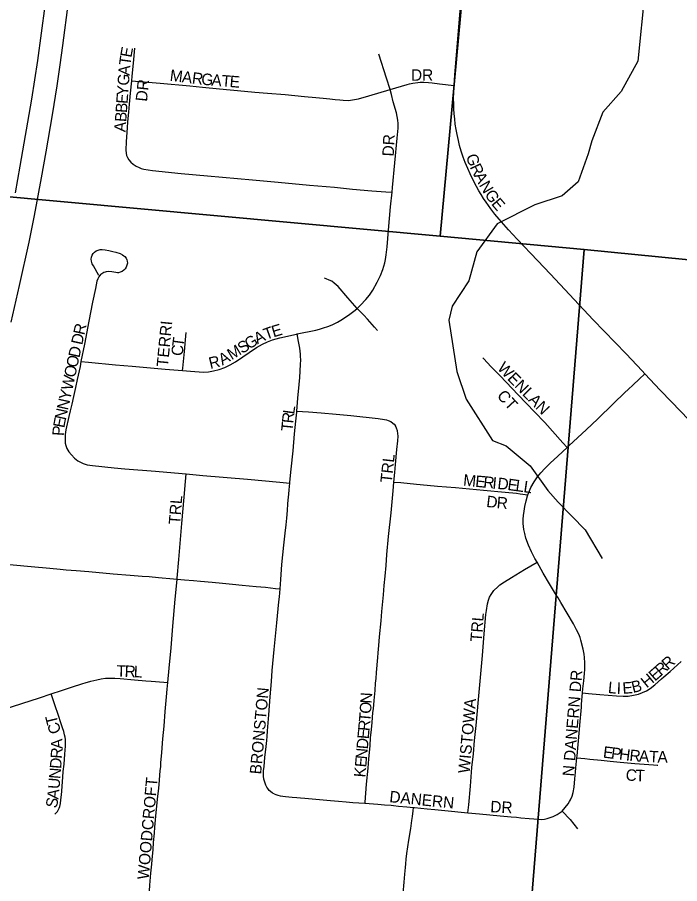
# Model space of a CAD drawing. Extents: x 1410790 to 1770854, y 448063 to 770588.
# Drawn here: x 1520337 to 1523216, y 622371 to 626139 of the extents above; entities that cross this region are included whole.
import ezdxf

# ---------------------------------------------------------------- set-up
doc = ezdxf.new("R2010")
doc.units = 0
for name, color, linetype in [('GM_X_City_Street', 7, 'Continuous'), ('GM_X_City_Street_Text', 7, 'Continuous'), ('GM_X_Interstate_Route', 7, 'Continuous'), ('GM_X_Minor_River', 7, 'Continuous'), ('GM_X_Section', 7, 'Continuous')]:
    doc.layers.add(name, color=color, linetype=linetype)

msp = doc.modelspace()

# ---------------------------------------------------------------- linework, layer by layer
at = {"layer": 'GM_X_City_Street'}
for points in [[(1522235.9, 625841.8), (1522238.5, 625889), (1522243.9, 625958.5), (1522254.3, 626079.6), (1522268.9, 626252.9)], [(1520846.3, 626005.5), (1520839.9, 625939.4), (1520835, 625882.7), (1520833.2, 625863.3)], [(1521957.6, 625825.6), (1521941.5, 625873.7), (1521908.4, 625978.9)], [(1520833.2, 625863.3), (1520827.7, 625809.8), (1520823.2, 625760.9), (1520820, 625726.4), (1520816.4, 625684.9), (1520814.4, 625658.8), (1520810.5, 625599.1), (1520808.6, 625560.6), (1520809.4, 625547.5), (1520811.6, 625538), (1520815.4, 625529), (1520821.3, 625519.8), (1520830, 625509.3), (1520840.4, 625499.8), (1520853.1, 625491.7), (1520865.8, 625485.3), (1520875.7, 625481.3), (1520886.2, 625478.7), (1520906.1, 625474.9), (1520923.8, 625472.7), (1521048.9, 625460.1), (1521163.1, 625449.6), (1521359.1, 625431.5), (1521470.2, 625422.1), (1521607.3, 625409.4), (1521715.1, 625399.7), (1521793.4, 625391.9), (1521878.5, 625384.9), (1521939.2, 625380.2), (1521965.9, 625378.2)], [(1520833.2, 625863.3), (1520868.4, 625860.4), (1520888, 625858.8), (1520958.2, 625851.9), (1521086.9, 625840.3), (1521142.2, 625835.2), (1521216, 625828.4), (1521324.7, 625818.1), (1521370, 625814.1), (1521424.5, 625809.3), (1521501.1, 625803), (1521585.8, 625794.8), (1521634.3, 625790.3), (1521666.9, 625787.1), (1521695.4, 625784), (1521719, 625781.2), (1521739, 625779.4), (1521753.9, 625778.1), (1521776.1, 625777.6), (1521794.1, 625779.6), (1521820.3, 625785.1), (1521864.7, 625797.9), (1521957.6, 625825.6)], [(1521957.6, 625825.6), (1522031.1, 625847.4), (1522041.7, 625850.1), (1522056.3, 625852.9), (1522078.6, 625855.7), (1522088.3, 625856.5), (1522104.7, 625856.5), (1522123.7, 625855.6), (1522139.9, 625853.7), (1522172.1, 625849.7), (1522235.9, 625841.8)], [(1523064.6, 624588.9), (1523053.2, 624601), (1522983.6, 624674.7), (1522840.5, 624823.3), (1522654.4, 625021.3), (1522598.3, 625080.8), (1522510.2, 625173.4), (1522472.6, 625214.7), (1522431.4, 625261.6), (1522413.2, 625283.5), (1522395, 625306.1), (1522374.6, 625334.3), (1522363.3, 625350.8), (1522353.3, 625367.7), (1522343.8, 625384.2), (1522332.9, 625403.8), (1522314.2, 625439.4), (1522305.6, 625457.6), (1522294.7, 625481), (1522283.9, 625507), (1522274.7, 625531.4), (1522266.5, 625556.6), (1522259.6, 625581.3), (1522254.3, 625603), (1522248.7, 625629), (1522244.4, 625651.6), (1522240.7, 625674.6), (1522238.1, 625698), (1522236.1, 625719.3), (1522234.8, 625740.6), (1522234, 625763.6), (1522233.5, 625784.8), (1522234.4, 625814.4), (1522235.9, 625841.8)], [(1521965.9, 625378.2), (1521967.8, 625398.9), (1521988.7, 625613.1), (1521991.8, 625656.2), (1521992.3, 625677.5), (1521990.9, 625692), (1521988.2, 625707.8), (1521984.6, 625723.7), (1521971.4, 625771.7), (1521963.3, 625803.4), (1521957.6, 625825.6)], [(1521813.9, 624873), (1521829.4, 624887.3), (1521851.6, 624910.9), (1521867.7, 624931), (1521882, 624952.5), (1521901, 624986.5), (1521915.4, 625015.7), (1521926, 625042.7), (1521934, 625070.6), (1521937, 625085.7), (1521940.2, 625105.6), (1521944.7, 625141.4), (1521950.9, 625212.9), (1521959.8, 625314.1), (1521965.9, 625378.2)], [(1520691.2, 625015.6), (1520667.7, 625058), (1520662.9, 625067), (1520659.2, 625078.7), (1520658.2, 625087.6), (1520659, 625096.2), (1520661.7, 625104.4), (1520666.3, 625111.9), (1520672.4, 625118.2), (1520679.7, 625123.2), (1520687.8, 625126.7), (1520696.5, 625128.6), (1520705.4, 625128.9), (1520718.8, 625127), (1520734.1, 625124.4), (1520751.3, 625120.6), (1520765.7, 625117), (1520783.8, 625111.3), (1520794.7, 625105.8), (1520800.1, 625101.8), (1520804.1, 625098.2), (1520809.8, 625091.5), (1520813.6, 625083.9), (1520814.8, 625078.5), (1520815.1, 625069.7), (1520813.6, 625060.9), (1520810.5, 625052.5), (1520806, 625045), (1520799.9, 625038.6), (1520792.7, 625033.5), (1520784.6, 625029.9), (1520776.3, 625028), (1520771.6, 625027.8), (1520765.2, 625028.6), (1520748.1, 625031.7), (1520734.2, 625033), (1520723.6, 625031.9), (1520718.8, 625030.5), (1520713.2, 625028.6), (1520703.7, 625023.4), (1520699.1, 625019.8), (1520695.5, 625016.1), (1520691.2, 625010.3), (1520686.3, 625000.8), (1520683.1, 624990.9), (1520676.6, 624959.6), (1520664.3, 624900.5), (1520648.2, 624816.7), (1520628.4, 624716.8), (1520613.5, 624641.7)], [(1521813.9, 624873), (1521773.9, 624919.4), (1521731.3, 624967.8), (1521714.9, 624983.3), (1521703.6, 624990.9), (1521693.2, 624996.4), (1521679.1, 625001.9), (1521672.9, 625003.7)], [(1521553.3, 624761.6), (1521634.1, 624778.8), (1521651.1, 624783), (1521667.4, 624788), (1521686.9, 624794.7), (1521705, 624801.9), (1521728.3, 624812.6), (1521750.6, 624825.4), (1521782.7, 624847.4), (1521805.7, 624865.4), (1521813.9, 624873)], [(1521902.9, 624777.2), (1521889.8, 624791.9), (1521859.4, 624826.5), (1521843, 624843.2), (1521813.9, 624873)], [(1521055.1, 624602.2), (1521056.1, 624612.6), (1521062.9, 624685.5), (1521067.8, 624736.3), (1521070.6, 624768.6)], [(1521055.1, 624602.2), (1521090.2, 624599.2), (1521145.5, 624596.2), (1521167.9, 624597.4), (1521190.1, 624600.9), (1521215, 624607.3), (1521239.2, 624615.9), (1521262.6, 624626.8), (1521284.8, 624639.8), (1521377.1, 624702.2), (1521402.7, 624717.5), (1521423.8, 624727.7), (1521445.6, 624735.9), (1521477.6, 624744.6), (1521551.2, 624761.2), (1521553.3, 624761.6)], [(1521552.2, 624426), (1521557, 624482.3), (1521562.3, 624542.5), (1521564.7, 624572.5), (1521568.3, 624629.2), (1521568.6, 624649.4), (1521568.2, 624663.4), (1521567.7, 624674.3), (1521564.6, 624699.8), (1521559.4, 624728.5), (1521553.3, 624761.6)], [(1520613.5, 624641.7), (1520609.3, 624620.3), (1520597.1, 624563.3), (1520589.6, 624529.1), (1520581.1, 624490.2), (1520573.5, 624455.9), (1520566.7, 624427.2), (1520560.9, 624402), (1520548.4, 624344.2), (1520545.4, 624324.3), (1520544.2, 624300.9), (1520545.1, 624287), (1520547.4, 624276.7), (1520552.6, 624263.9), (1520561.1, 624249), (1520571.7, 624235.7), (1520586, 624221.3), (1520599.3, 624210.6), (1520611.1, 624203.5), (1520623.6, 624198), (1520639.9, 624193.2), (1520663, 624189), (1520757.9, 624179), (1520803.8, 624175.6), (1520937.9, 624164.3), (1521019.6, 624157.5), (1521070.8, 624152.9)], [(1520613.5, 624641.7), (1520646.3, 624638.7), (1520763.8, 624628), (1520835.6, 624621.7), (1520979.5, 624608.5), (1521055.1, 624602.2)], [(1522727.1, 624268.1), (1522708.7, 624288.5), (1522629.8, 624376), (1522584.7, 624423.3), (1522514.6, 624496.5), (1522435.4, 624579), (1522397.1, 624619.3), (1522363.5, 624655), (1522361.2, 624657.3)], [(1522727.1, 624268.1), (1522734.4, 624275), (1522810.9, 624346.6), (1522858.4, 624391.4), (1522928.9, 624459.6), (1522978.2, 624507.3), (1522992.3, 624520.7), (1523013.6, 624540.9), (1523039.8, 624565.5), (1523064.6, 624588.9)], [(1523783, 623838.5), (1523730.9, 623892.7), (1523618.1, 624011.7), (1523541, 624092.3), (1523414.2, 624225), (1523359.8, 624281.7), (1523316.7, 624326.5), (1523256.5, 624387.7), (1523181, 624466.3), (1523131.9, 624517.5), (1523064.6, 624588.9)], [(1521521.5, 624113), (1521521.8, 624116.6), (1521527.9, 624174.2), (1521535.7, 624253.3), (1521542.5, 624327.5), (1521547.9, 624382.4), (1521551.7, 624421.1), (1521552.2, 624426)], [(1521552.2, 624426), (1521577, 624424.2), (1521603.1, 624422.3), (1521658.4, 624418), (1521722.2, 624412.3), (1521787.1, 624406.5), (1521905.1, 624394), (1521933.7, 624389.7), (1521941.5, 624387.7), (1521948.8, 624385.6), (1521959.9, 624380.6), (1521969.9, 624373.8), (1521975.1, 624368.9), (1521980.9, 624362.7)], [(1521974.1, 624117.7), (1521977.8, 624159.4), (1521980.5, 624193.3), (1521986.8, 624258.6), (1521990.7, 624296.8), (1521992.1, 624317), (1521991.2, 624328.6), (1521989, 624340.1), (1521985.8, 624351.4), (1521980.9, 624362.7)], [(1522556.6, 624062.2), (1522560.3, 624072.7), (1522569.5, 624093.3), (1522583.6, 624118.7), (1522598, 624140), (1522612.1, 624157.6), (1522629.5, 624176.7), (1522652.9, 624199.2), (1522686.9, 624229.9), (1522727.1, 624268.1)], [(1521031, 623695.9), (1521031.3, 623699.4), (1521038.4, 623781.1), (1521052.1, 623937.9), (1521062.3, 624051.7), (1521068.1, 624120.1), (1521070.8, 624152.9)], [(1521070.8, 624152.9), (1521143.8, 624146.4), (1521336.8, 624129.7), (1521477.3, 624117), (1521521.5, 624113)], [(1521478.9, 623653.2), (1521482, 623693.7), (1521487.3, 623759.1), (1521496, 623843.3), (1521501.5, 623895.3), (1521504.9, 623931.3), (1521508.6, 623960.6), (1521511.2, 623994.1), (1521513.4, 624023), (1521514.7, 624038.9), (1521517.2, 624064.8), (1521519.1, 624084.2), (1521521.5, 624113)], [(1521848, 622721.1), (1521848.4, 622725.9), (1521855, 622803.4), (1521861.5, 622872.6), (1521864.9, 622913.7), (1521868.9, 622955.8), (1521870.1, 622972), (1521872.9, 623004.5), (1521876.2, 623041.9), (1521878.8, 623071.4), (1521883, 623114.8), (1521884.8, 623130.9), (1521887.8, 623168.1), (1521891.8, 623211.1), (1521894.5, 623242.4), (1521896.6, 623263.7), (1521898.8, 623289.7), (1521904.5, 623354.7), (1521905.9, 623374.1), (1521908.4, 623406.6), (1521911.9, 623444.7), (1521918.2, 623514), (1521921.8, 623553.9), (1521925.8, 623597.7), (1521928.4, 623626.8), (1521932.1, 623667.1), (1521935.7, 623707.6), (1521939.6, 623755.1), (1521943.3, 623802.1), (1521950.9, 623880.1), (1521961.6, 623983.6), (1521970.7, 624079.1), (1521974.1, 624117.7)], [(1521974.1, 624117.7), (1522003.6, 624115.1), (1522072.2, 624108.9), (1522117.9, 624104.1), (1522163.7, 624100.3), (1522241.8, 624093.4), (1522363, 624082.7), (1522457.7, 624074.3), (1522506.4, 624069.3), (1522522.4, 624067), (1522556.6, 624062.2)], [(1522596.1, 623768.8), (1522587.2, 623784.5), (1522572.3, 623813.4), (1522559.5, 623843.1), (1522548, 623873.3), (1522542.6, 623894.1), (1522539.1, 623910.9), (1522537.7, 623924), (1522536.4, 623936.7), (1522536.3, 623955.8), (1522537.2, 623971.8), (1522539.6, 623991.6), (1522543.6, 624011.8), (1522549.1, 624035.9), (1522555, 624057.6), (1522556.6, 624062.2)], [(1520185.3, 623768.9), (1520262.2, 623762), (1520319.1, 623756.9), (1520396.7, 623750), (1520477.6, 623742.5), (1520522.5, 623738.5), (1520548.9, 623736.2), (1520593.1, 623732.7), (1520647.6, 623728.1), (1520753.4, 623718.9), (1520827.4, 623713.2), (1520879.7, 623708.6), (1520909.6, 623706.3), (1520950.9, 623702.8), (1521015.9, 623697.2), (1521031, 623695.9)], [(1522296, 622678.6), (1522299.3, 622713.4), (1522307.1, 622794.9), (1522313.4, 622876.6), (1522319.3, 622935.3), (1522324.6, 622994.1), (1522331.6, 623059.1), (1522346.2, 623219), (1522358.4, 623362.6), (1522365.7, 623457.3), (1522374, 623542.2), (1522375.9, 623558.6), (1522380.7, 623588), (1522384.9, 623604.3), (1522390, 623617.1), (1522396.8, 623629), (1522409, 623645.2), (1522425.1, 623662.3), (1522435.1, 623671.1), (1522454.4, 623684.2), (1522485.3, 623703), (1522541.6, 623736.6), (1522569.9, 623753.3), (1522596.1, 623768.8)], [(1522794.3, 623200.3), (1522795.9, 623217.9), (1522799.9, 623252.9), (1522802.7, 623285.6), (1522803.9, 623302.1), (1522803.3, 623330.7), (1522802, 623355.2), (1522800.4, 623368.3), (1522796.1, 623391.1), (1522786.7, 623429.4), (1522783.1, 623441.9), (1522777.6, 623455.8), (1522768.2, 623474.1), (1522760.4, 623489.7), (1522754, 623501), (1522699.3, 623594.1), (1522687.7, 623613.6), (1522680.9, 623624.6), (1522672.4, 623638.3), (1522650.9, 623674.6), (1522622.5, 623721.9), (1522596.1, 623768.8)], [(1520991.2, 623245.2), (1520996.9, 623307.6), (1521005.3, 623395.9), (1521012.8, 623490.7), (1521023.4, 623608.3), (1521027.2, 623650.5), (1521031, 623695.9)], [(1521031, 623695.9), (1521064.1, 623692.5), (1521102.6, 623689.1), (1521133.6, 623686.2), (1521184.1, 623681.6), (1521228.9, 623677.6), (1521272, 623673.6), (1521314.5, 623669.6), (1521374.8, 623663.8), (1521416.2, 623659.8), (1521459.8, 623655.2), (1521478.9, 623653.2)], [(1521453.6, 622761.1), (1521446.8, 622764.7), (1521437.9, 622771), (1521432.1, 622776.2), (1521425.8, 622784.1), (1521422.2, 622790.1), (1521417.2, 622799.1), (1521412.1, 622811.7), (1521408.6, 622824.6), (1521406.9, 622837.8), (1521406.4, 622848.9), (1521407.4, 622860.9), (1521409.3, 622880.2), (1521413.5, 622919.2), (1521418.3, 622967.9), (1521420.9, 622994), (1521422.5, 623010.2), (1521424.9, 623036.2), (1521429.9, 623104.7), (1521435.8, 623183.6), (1521441.5, 623250.1), (1521445.2, 623297.7), (1521453.1, 623388.8), (1521458.8, 623447.5), (1521465.1, 623505.1), (1521474.1, 623596.8), (1521476.3, 623618.8), (1521478.9, 623653.2)], [(1522794.3, 623200.3), (1522820.1, 623198.1), (1522869.5, 623193.9), (1522941.3, 623187.7), (1522970.4, 623186.1), (1522992.8, 623186.8), (1523014.9, 623190.1), (1523036.7, 623195.6), (1523054.8, 623202), (1523072, 623209.9), (1523088.1, 623220.1), (1523108.4, 623236), (1523137.7, 623261.9), (1523147.5, 623270.5), (1523174.3, 623294.1), (1523222.7, 623337.4)], [(1520484.3, 623196), (1520528.8, 623210.9), (1520572.5, 623225), (1520622.3, 623240.9), (1520631.6, 623243.8), (1520656.6, 623251.2), (1520682.1, 623257.7), (1520701.8, 623261.8), (1520720.7, 623264.1), (1520739.7, 623264.8), (1520760.5, 623264.5), (1520783.6, 623262.9), (1520846.6, 623257.7), (1520895.6, 623253.5), (1520918.7, 623251.2), (1520973.9, 623246.7), (1520991.2, 623245.2)], [(1520906.7, 622275.9), (1520909.5, 622316.2), (1520913.4, 622364.3), (1520917.4, 622416.2), (1520920.9, 622455.1), (1520922.9, 622474.2), (1520926.7, 622519.4), (1520929, 622549.6), (1520932.8, 622590.6), (1520935, 622616.4), (1520938.9, 622664.6), (1520946.7, 622737.7), (1520952, 622786.8), (1520953.4, 622802.8), (1520958.3, 622861.1), (1520960, 622880.4), (1520961.3, 622896.4), (1520964.9, 622941.9), (1520969.4, 623000.7), (1520974.8, 623056.1), (1520980.1, 623120.1), (1520985.9, 623183.6), (1520988.6, 623216.3), (1520991.2, 623245.2)], [(1520117.5, 623090.1), (1520141.9, 623093.8), (1520164.2, 623097.7), (1520176.8, 623100.4), (1520202.1, 623106.2), (1520249.6, 623119.5), (1520279.6, 623129.6), (1520432.5, 623178.7), (1520484.3, 623196)], [(1520500.5, 622672.4), (1520504.9, 622677.3), (1520510.8, 622685), (1520514.2, 622690.5), (1520518.4, 622699.2), (1520521.3, 622706.6), (1520523.9, 622719.1), (1520526.2, 622735.7), (1520528.5, 622756.6), (1520529.6, 622772.8), (1520533, 622815.2), (1520534.5, 622833.8), (1520536.8, 622858.4), (1520539.8, 622889.8), (1520543.4, 622933.5), (1520545.1, 622950.7), (1520545.9, 622968.5), (1520546.3, 622982.9), (1520546.3, 622997.3), (1520544.9, 623007.7), (1520542.1, 623018.8), (1520538.9, 623031.9), (1520533.4, 623048.7), (1520527.8, 623065.3), (1520514.1, 623105.9), (1520502, 623144.5), (1520489.9, 623179.7), (1520484.3, 623196)], [(1522769.4, 622918), (1522770.3, 622927), (1522774.6, 622976), (1522780.8, 623041.2), (1522782.6, 623060.8), (1522788.8, 623139), (1522790, 623152), (1522794.3, 623200.3)], [(1522705.4, 622686.6), (1522730.8, 622718.4), (1522737, 622728.2), (1522741.1, 622735.7), (1522748.2, 622751.2), (1522753.2, 622767.3), (1522757.5, 622790.2), (1522761.2, 622826.2), (1522763.9, 622855.5), (1522765.4, 622875), (1522769.4, 622918)], [(1522769.4, 622918), (1522803.3, 622914.5), (1522825.9, 622912.1), (1522874.7, 622907.8), (1522913.6, 622903.9), (1522958.1, 622899.3), (1523020.9, 622893.8), (1523102.3, 622888.1), (1523118.5, 622886.8), (1523121.7, 622886.6)], [(1521453.6, 622761.1), (1521460.9, 622758.4), (1521469.3, 622755.4), (1521479.4, 622753.1), (1521502.3, 622749.5), (1521531.1, 622746.9), (1521551.7, 622745.6), (1521567.9, 622744.2), (1521587.2, 622742.7), (1521649.9, 622737.5), (1521698.2, 622732.8), (1521733.7, 622729.7), (1521766, 622726.7), (1521795.9, 622724.3), (1521848, 622721.1)], [(1521848, 622721.1), (1521848.1, 622721.1), (1521903.5, 622716.4), (1521932.8, 622714), (1521962.1, 622711.5), (1521971.8, 622710.2), (1521994.5, 622707.9), (1522029.6, 622705), (1522059.1, 622702)], [(1522014, 622328.4), (1522018.6, 622377), (1522021.2, 622412.1), (1522024, 622441.2), (1522025.2, 622457.3), (1522027.4, 622476.6), (1522030.7, 622502.3), (1522039.3, 622560.3), (1522047.1, 622610.9), (1522052.5, 622645.8), (1522054.7, 622663.6), (1522057.4, 622687.4), (1522059.1, 622702)], [(1522059.1, 622702), (1522062.8, 622701.7), (1522118.1, 622696.4), (1522151.8, 622693.1), (1522210.2, 622687.1), (1522280.2, 622680), (1522296, 622678.6)], [(1522296, 622678.6), (1522345.4, 622674), (1522436.4, 622665.4), (1522484.4, 622661.4), (1522506.7, 622659.6), (1522526.1, 622657.6), (1522561.4, 622654.5), (1522582.2, 622652.5), (1522599, 622651), (1522617.3, 622650.5), (1522628.2, 622651.5), (1522640.6, 622654.5), (1522653.4, 622658.4), (1522665.8, 622662.9), (1522683.4, 622671.2), (1522692.4, 622676.7), (1522705.4, 622686.6)], [(1522705.4, 622686.6), (1522740.5, 622649.5), (1522756.6, 622629.2), (1522772.3, 622608.8)]]:
    msp.add_lwpolyline(points, dxfattribs=at)
at = {"layer": 'GM_X_Interstate_Route'}
for points in [[(1520309.4, 624812.5), (1520346.7, 624972.1), (1520387.8, 625161.1), (1520411.2, 625276.7), (1520442.1, 625440.9), (1520462.8, 625553.8), (1520490.3, 625715.3), (1520509.6, 625841.6), (1520522.8, 625932.4), (1520534.9, 626016.8), (1520559.3, 626205.3)], [(1520328.6, 625375), (1520349.3, 625491.3), (1520399.5, 625782.4), (1520425.5, 625951.1), (1520457.4, 626188.6)]]:
    msp.add_lwpolyline(points, dxfattribs=at)
at = {"layer": 'GM_X_Minor_River'}
msp.add_lwpolyline([(1523064.6, 626252), (1523034.8, 625947.8), (1522962.2, 625816.9), (1522882.3, 625726.4), (1522833.9, 625601.1), (1522818.8, 625545.3), (1522774.4, 625423.9), (1522705.2, 625363.2), (1522586.2, 625323.7), (1522422.4, 625241), (1522334, 625118.6), (1522299.5, 624993), (1522227.3, 624882.2), (1522212.2, 624822.3), (1522247.9, 624598.9), (1522287.7, 624477.6), (1522402.4, 624298.5), (1522462.1, 624275.1), (1522566.6, 624188.6), (1522642.6, 624080.6), (1522687.7, 624029.4), (1522805.6, 623910.4), (1522879.3, 623784.4)], dxfattribs=at)
at = {"layer": 'GM_X_Section'}
for points in [[(1522667.1, 630530.5), (1522174.5, 625186.4), (1516936.9, 625665.1), (1516859.8, 625674.3), (1517358.6, 630990.4)], [(1527942.6, 630003), (1527484, 624666.3), (1522801.4, 625129.5), (1522174.5, 625186.4), (1522667.1, 630530.5)], [(1516936.9, 625665.1), (1522174.5, 625186.4), (1522801.4, 625129.5), (1522551.9, 622046.6), (1516639.8, 622176)], [(1522801.4, 625129.5), (1527484, 624666.3), (1528025, 624614.9), (1527751.7, 620502.8), (1522551.9, 622046.6)]]:
    msp.add_lwpolyline(points, close=True, dxfattribs=at)

# ---------------------------------------------------------------- texts
at = {"layer": 'GM_X_City_Street_Text'}
for s, rotation, p in [('E', 79.5901, (1520832.6, 625961.7)), ('T', 82.3566, (1520828, 625927.5)), ('A', 85.7119, (1520824.8, 625884.4)), ('M', 353.0986, (1520997.8, 625862.9)), ('A', 353.1184, (1521050.3, 625856.6)), ('DR', 0, (1522048.3, 625863)), ('G', 85.8319, (1520821.6, 625840.5)), ('DR', 83.9889, (1520900.4, 625770.8)), ('R', 353.2619, (1521094.1, 625851.3)), ('G', 354.739, (1521134.8, 625846.5)), ('A', 355.3591, (1521179.2, 625842.4)), ('T', 355.3737, (1521223.1, 625838.8)), ('E', 355.3782, (1521258.2, 625836)), ('Y', 85.8209, (1520818.4, 625796.6)), ('E', 85.8307, (1520815.9, 625761.5)), ('B', 85.8368, (1520813, 625722)), ('B', 85.8192, (1520810.1, 625682.5)), ('A', 85.8318, (1520806.9, 625638.6)), ('DR', 86.8222, (1521972.9, 625532.9)), ('G', 289.2436, (1522286.1, 625535.2)), ('R', 295.6043, (1522302.9, 625488)), ('A', 297.9408, (1522321, 625450.3)), ('N', 300.142, (1522342.6, 625409.6)), ('G', 303.466, (1522366.4, 625368.9)), ('E', 310.5989, (1522394.8, 625326.7)), ('TERRI', 84.5603, (1520991.7, 624616.8)), ('R', 77.663, (1520628.1, 624754.6)), ('T', 19.9341, (1521418, 624735)), ('E', 16.5383, (1521450.3, 624746.7)), ('D', 77.6442, (1520618.7, 624711.6)), ('T', 82.3701, (1521058.9, 624703.5)), ('G', 32.1453, (1521344, 624692.9)), ('A', 26.9707, (1521380.2, 624715.7)), ('D', 77.6442, (1520606.5, 624655.6)), ('C', 84.9056, (1521055.5, 624664.6)), ('M', 31.4108, (1521268.4, 624646.6)), ('S', 31.5702, (1521313.6, 624674.1)), ('O', 77.6442, (1520597, 624612.7)), ('R', 13.5562, (1521175.8, 624609.4)), ('A', 29.1438, (1521228.1, 624624)), ('O', 77.6442, (1520587.6, 624569.7)), ('WENLAN', 314.3263, (1522420.2, 624610.5)), ('W', 77.655, (1520575.4, 624513.8)), ('Y', 77.6442, (1520566, 624470.8)), ('CT', 312.7108, (1522418.8, 624490.4)), ('N', 77.6442, (1520556.6, 624427.8)), ('N', 77.7556, (1520547.2, 624384.8)), ('L', 82.0785, (1521540.3, 624410.3)), ('E', 79.033, (1520540.6, 624350.6)), ('R', 84.2966, (1521536.4, 624371.4)), ('P', 86.1714, (1520538.5, 624317.1)), ('T', 84.3084, (1521532.9, 624336.4)), ('TRL', 83.6576, (1521964.1, 624112.1)), ('M', 354.4543, (1522273.5, 624102.3)), ('E', 354.4457, (1522326, 624097.2)), ('R', 354.4681, (1522361.1, 624093.8)), ('I', 354.4896, (1522400.5, 624090)), ('D', 354.0882, (1522422.4, 624087.9)), ('E', 352.2988, (1522465.7, 624083.4)), ('L', 351.8854, (1522500.5, 624078.7)), ('L', 351.8854, (1522535.3, 624073.7)), ('D', 353.3629, (1522373.8, 624009.6)), ('TRL', 85.599, (1521044.5, 623931.5)), ('R', 355.2706, (1522419.3, 624004.4)), ('TRL', 85.5997, (1522355.7, 623421.1)), ('R', 41.4518, (1523164.7, 623298.4)), ('T', 358.6338, (1520767.6, 623271.2)), ('R', 357.6439, (1520802.5, 623270.4)), ('L', 357.4855, (1520842.1, 623268.7)), ('E', 41.4255, (1523108.6, 623248.9)), ('R', 41.4348, (1523135, 623272.2)), ('N DANERN DR', 85.3319, (1522756.3, 622835.9)), ('H', 39.06, (1523072.7, 623219.8)), ('L', 354.3628, (1522903, 623200.3)), ('I', 358.5919, (1522942, 623196.6)), ('E', 3.9407, (1522969, 623196.2)), ('B', 13.6236, (1523013.1, 623199.9)), ('BRONSTON', 84.8052, (1521396.5, 622844.8)), ('N', 86.7785, (1521877.3, 623153.2)), ('O', 85.8661, (1521874.1, 623108.4)), ('WISTOWA', 84.9586, (1522302.9, 622849.1)), ('T', 84.9684, (1521870.9, 623072.5)), ('T', 103.6785, (1520515.7, 623068.4)), ('R', 84.9662, (1521867.5, 623033.1)), ('C', 110.24, (1520528.9, 623032.6)), ('E', 84.9684, (1521864.4, 622998)), ('A', 90.9728, (1520533.7, 622957.5)), ('D', 84.9644, (1521860.5, 622954.2)), ('E', 352.9326, (1522881.1, 622919.3)), ('R', 85.9679, (1520530.8, 622913.3)), ('N', 84.9644, (1521856.7, 622910.4)), ('P', 352.9055, (1522916, 622915)), ('H', 352.9207, (1522950.9, 622910.6)), ('R', 354.6424, (1522996.2, 622905)), ('A', 357.2399, (1523038.1, 622901.2)), ('T', 357.8945, (1523082.7, 622899)), ('A', 359.5987, (1523119.5, 622897.7)), ('D', 85.4602, (1520527.2, 622868.9)), ('E', 84.9684, (1521853.6, 622875.3)), ('N', 85.4602, (1520523.8, 622825)), ('K', 84.9659, (1521849.7, 622831.5)), ('C', 353.8435, (1522979.5, 622820.9)), ('T', 359.1662, (1523023.9, 622816.3)), ('U', 85.4602, (1520520.3, 622781.2)), ('WOODCROFT', 85.03, (1520908.1, 622387.1)), ('A', 83.8247, (1520515.4, 622735.9)), ('S', 78.9473, (1520508, 622696.8)), ('DANERN', 354.1918, (1521952.6, 622725.5)), ('DR', 356.9887, (1522392, 622681.6))]:
    msp.add_text(s, height=50, rotation=rotation, dxfattribs=at).set_placement(p)

doc.saveas('drawing.dxf')
